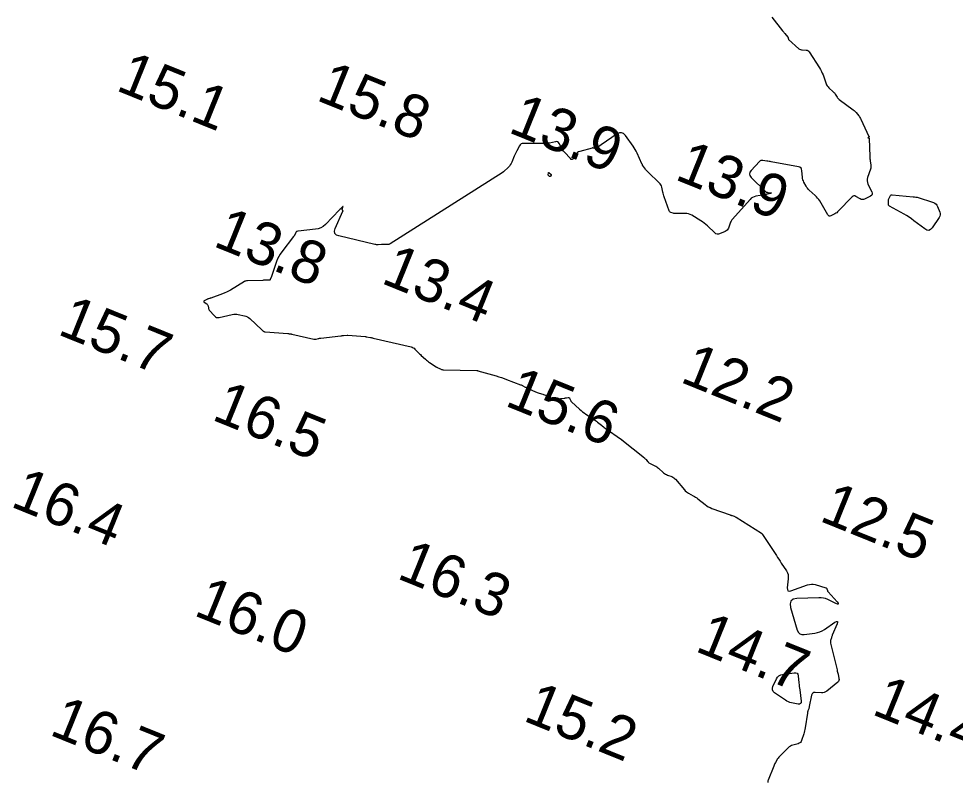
# Model space of a CAD drawing. Extents: x 3040093 to 3056816, y 408076 to 509144.
# Drawn here: x 3043914.5 to 3044023.5, y 439653.9 to 439742.8 of the extents above; entities that cross this region are included whole.
import ezdxf

# ---------------------------------------------------------------- set-up
doc = ezdxf.new("R2010")
doc.units = 0
doc.layers.add('V-CHAN-CONT-EL15', color=7, linetype='Continuous')
doc.layers.add('V-TOPO-SOUN-0810', color=7, linetype='Continuous')

msp = doc.modelspace()

# ---------------------------------------------------------------- linework, layer by layer
at = {"layer": 'V-CHAN-CONT-EL15'}
for points in [[(3044002.13, 439743.01), (3044003.38, 439741.4), (3044003.44, 439741.32), (3044003.51, 439741.24), (3044003.57, 439741.16), (3044003.64, 439741.09), (3044004, 439740.67), (3044004.01, 439740.65), (3044004.02, 439740.63), (3044004.03, 439740.61), (3044004.03, 439740.59), (3044004.05, 439740.5), (3044004.05, 439740.48), (3044004.06, 439740.46), (3044004.07, 439740.44), (3044004.09, 439740.42), (3044005.29, 439739.33), (3044005.37, 439739.27), (3044005.47, 439739.22), (3044005.57, 439739.19), (3044005.68, 439739.18), (3044006.13, 439739.16), (3044006.24, 439739.15), (3044006.33, 439739.11), (3044006.42, 439739.05), (3044006.48, 439738.97), (3044007.68, 439737.09), (3044007.8, 439736.89), (3044007.91, 439736.69), (3044008, 439736.48), (3044008.09, 439736.27), (3044008.45, 439735.25), (3044008.51, 439735.12), (3044008.58, 439735), (3044008.67, 439734.88), (3044008.77, 439734.78), (3044009.28, 439734.32), (3044009.35, 439734.25), (3044009.41, 439734.18), (3044009.47, 439734.1), (3044009.52, 439734.02), (3044009.72, 439733.69), (3044009.78, 439733.62), (3044009.84, 439733.54), (3044009.91, 439733.48), (3044009.98, 439733.42), (3044011.61, 439732.22), (3044011.7, 439732.14), (3044011.79, 439732.06), (3044011.88, 439731.98), (3044011.95, 439731.89), (3044012.26, 439731.52), (3044012.33, 439731.42), (3044012.39, 439731.32), (3044012.45, 439731.22), (3044012.51, 439731.12), (3044013.44, 439729.11), (3044013.45, 439729.09), (3044013.45, 439729.07), (3044013.44, 439729.05), (3044013.42, 439729.04), (3044013.33, 439728.98), (3044013.32, 439728.97), (3044013.31, 439728.97), (3044013.32, 439728.96), (3044013.33, 439728.96), (3044013.41, 439728.94), (3044013.43, 439728.93), (3044013.44, 439728.92), (3044013.45, 439728.91), (3044013.45, 439728.89), (3044013.53, 439726.77), (3044013.54, 439726.64), (3044013.55, 439726.52), (3044013.56, 439726.4), (3044013.58, 439726.28), (3044013.65, 439725.79), (3044013.66, 439725.67), (3044013.65, 439725.55), (3044013.64, 439725.44), (3044013.6, 439725.32), (3044013.27, 439724.35), (3044013.22, 439724.15), (3044013.21, 439723.95), (3044013.25, 439723.76), (3044013.32, 439723.57), (3044013.78, 439722.66), (3044013.83, 439722.51), (3044013.83, 439722.38), (3044013.76, 439722.27), (3044013.62, 439722.18), (3044012.91, 439721.83), (3044012.79, 439721.78), (3044012.66, 439721.77), (3044012.54, 439721.79), (3044012.41, 439721.85), (3044011.92, 439722.14), (3044011.81, 439722.2), (3044011.69, 439722.2), (3044011.58, 439722.17), (3044011.48, 439722.08), (3044009.87, 439720.4), (3044009.78, 439720.32), (3044009.68, 439720.24), (3044009.58, 439720.17), (3044009.47, 439720.11), (3044009.01, 439719.88), (3044008.9, 439719.84), (3044008.81, 439719.85), (3044008.72, 439719.9), (3044008.65, 439719.99), (3044007.7, 439721.61), (3044007.59, 439721.78), (3044007.46, 439721.94), (3044007.33, 439722.1), (3044007.18, 439722.24), (3044006.47, 439722.88), (3044006.37, 439722.98), (3044006.28, 439723.08), (3044006.2, 439723.19), (3044006.13, 439723.32), (3044005.86, 439723.81), (3044005.8, 439723.94), (3044005.75, 439724.07), (3044005.72, 439724.2), (3044005.7, 439724.34), (3044005.64, 439725.15), (3044005.6, 439725.31), (3044005.53, 439725.43), (3044005.41, 439725.52), (3044005.25, 439725.57), (3044002.05, 439726.15), (3044001.93, 439726.18), (3044001.81, 439726.2), (3044001.68, 439726.22), (3044001.56, 439726.24), (3044001.08, 439726.33), (3044000.97, 439726.33), (3044000.86, 439726.31), (3044000.76, 439726.27), (3044000.68, 439726.19), (3043999.71, 439725.15), (3043999.57, 439724.95), (3043999.53, 439724.74), (3043999.58, 439724.55), (3043999.73, 439724.35), (3044001.35, 439722.73), (3044001.42, 439722.68), (3044001.49, 439722.64), (3044001.57, 439722.61), (3044001.65, 439722.59), (3044002, 439722.55), (3044002.07, 439722.54), (3044002.09, 439722.52), (3044002.07, 439722.51), (3044002.01, 439722.49), (3044001.64, 439722.4), (3044001.55, 439722.38), (3044001.46, 439722.37), (3044001.37, 439722.35), (3044001.28, 439722.33), (3044000.27, 439722.15), (3044000.07, 439722.1), (3043999.9, 439722.02), (3043999.74, 439721.92), (3043999.6, 439721.78), (3043997.57, 439719.5), (3043997.48, 439719.39), (3043997.4, 439719.27), (3043997.33, 439719.14), (3043997.27, 439719.01), (3043997.07, 439718.45), (3043997.01, 439718.32), (3043996.93, 439718.21), (3043996.82, 439718.13), (3043996.7, 439718.06), (3043996.05, 439717.78), (3043995.91, 439717.74), (3043995.77, 439717.74), (3043995.63, 439717.79), (3043995.51, 439717.88), (3043994.65, 439718.7), (3043994.46, 439718.87), (3043994.26, 439719.03), (3043994.06, 439719.17), (3043993.85, 439719.31), (3043992.82, 439719.94), (3043992.64, 439720.04), (3043992.45, 439720.1), (3043992.25, 439720.14), (3043992.05, 439720.15), (3043990.94, 439720.13), (3043990.87, 439720.13), (3043990.8, 439720.14), (3043990.73, 439720.15), (3043990.65, 439720.17), (3043990.37, 439720.26), (3043990.31, 439720.29), (3043990.26, 439720.33), (3043990.21, 439720.38), (3043990.18, 439720.44), (3043989.61, 439722.09), (3043989.57, 439722.22), (3043989.53, 439722.36), (3043989.49, 439722.5), (3043989.45, 439722.64), (3043989.33, 439723.21), (3043989.28, 439723.35), (3043989.22, 439723.47), (3043989.15, 439723.59), (3043989.05, 439723.69), (3043987.68, 439725.01), (3043987.61, 439725.08), (3043987.54, 439725.16), (3043987.48, 439725.24), (3043987.42, 439725.32), (3043987.09, 439725.79), (3043987.09, 439725.8), (3043987.08, 439725.81), (3043987.07, 439725.82), (3043987.07, 439725.83), (3043987.04, 439725.87), (3043987.03, 439725.88), (3043987.03, 439725.9), (3043987.02, 439725.91), (3043987.01, 439725.92), (3043986.45, 439727.18), (3043986.35, 439727.39), (3043986.24, 439727.59), (3043986.12, 439727.79), (3043985.99, 439727.98), (3043985.08, 439729.23), (3043984.88, 439729.44), (3043984.65, 439729.54), (3043984.4, 439729.53), (3043984.13, 439729.4), (3043981.65, 439727.73), (3043981.61, 439727.71), (3043981.58, 439727.7), (3043981.55, 439727.7), (3043981.51, 439727.71), (3043981.37, 439727.76), (3043981.33, 439727.77), (3043981.29, 439727.77), (3043981.26, 439727.77), (3043981.22, 439727.76), (3043979.77, 439727.38), (3043979.63, 439727.33), (3043979.52, 439727.26), (3043979.42, 439727.17), (3043979.34, 439727.06), (3043979.04, 439726.56), (3043978.96, 439726.47), (3043978.88, 439726.43), (3043978.79, 439726.45), (3043978.69, 439726.53), (3043977.99, 439727.29), (3043977.89, 439727.41), (3043977.8, 439727.52), (3043977.72, 439727.65), (3043977.65, 439727.78), (3043977.37, 439728.3), (3043977.29, 439728.41), (3043977.19, 439728.48), (3043977.08, 439728.51), (3043976.94, 439728.5), (3043976.25, 439728.35), (3043976.08, 439728.32), (3043975.92, 439728.29), (3043975.75, 439728.28), (3043975.58, 439728.28), (3043973.23, 439728.31), (3043973.08, 439728.29), (3043972.95, 439728.24), (3043972.83, 439728.14), (3043972.74, 439728.02), (3043972.43, 439727.43), (3043972.36, 439727.28), (3043972.28, 439727.13), (3043972.21, 439726.98), (3043972.15, 439726.83), (3043971.86, 439726.13), (3043971.79, 439725.97), (3043971.69, 439725.81), (3043971.58, 439725.67), (3043971.46, 439725.54), (3043970.9, 439725.01), (3043970.76, 439724.89), (3043970.73, 439724.86)], [(3043970.73, 439724.86), (3043957.72, 439716.62), (3043957.64, 439716.57), (3043957.56, 439716.54), (3043957.48, 439716.53), (3043957.39, 439716.52), (3043957.04, 439716.55), (3043956.95, 439716.55), (3043956.86, 439716.55), (3043956.77, 439716.55), (3043956.68, 439716.54), (3043956.29, 439716.51), (3043956.2, 439716.5), (3043956.11, 439716.5), (3043956.02, 439716.52), (3043955.92, 439716.53), (3043951.74, 439717.53), (3043951.44, 439717.64), (3043951.26, 439717.83), (3043951.22, 439718.07), (3043951.31, 439718.39), (3043952.21, 439720.41), (3043952.22, 439720.43), (3043952.22, 439720.45), (3043952.21, 439720.46), (3043952.2, 439720.48), (3043952.15, 439720.55), (3043952.14, 439720.57), (3043952.13, 439720.59), (3043952.13, 439720.6), (3043952.13, 439720.62), (3043952.21, 439720.89), (3043952.22, 439720.94), (3043952.21, 439720.95), (3043952.2, 439720.95), (3043952.16, 439720.92), (3043951.95, 439720.71), (3043951.94, 439720.7), (3043951.92, 439720.68), (3043951.91, 439720.67), (3043951.9, 439720.66), (3043951.85, 439720.62), (3043951.83, 439720.61), (3043951.82, 439720.6), (3043951.81, 439720.59), (3043951.8, 439720.58), (3043950.16, 439718.87), (3043949.91, 439718.65), (3043949.64, 439718.48), (3043949.34, 439718.37), (3043949.01, 439718.31), (3043947.01, 439718.1), (3043946.99, 439718.1), (3043946.97, 439718.1), (3043946.96, 439718.09), (3043946.94, 439718.08), (3043946.85, 439718.05), (3043946.85, 439718.05), (3043946.84, 439718.05), (3043946.84, 439718.05), (3043946.83, 439718.05), (3043946.82, 439718.07), (3043946.81, 439718.08), (3043946.81, 439718.08), (3043946.8, 439718.08), (3043946.8, 439718.07), (3043946.75, 439717.97), (3043946.75, 439717.96), (3043946.74, 439717.94), (3043946.73, 439717.92), (3043946.72, 439717.9), (3043946.58, 439717.64), (3043946.55, 439717.59), (3043946.52, 439717.54), (3043946.49, 439717.49), (3043946.46, 439717.45), (3043945.09, 439715.68), (3043944.91, 439715.42), (3043944.74, 439715.14), (3043944.6, 439714.86), (3043944.49, 439714.56), (3043943.89, 439712.82), (3043943.88, 439712.77), (3043943.86, 439712.73), (3043943.84, 439712.69), (3043943.82, 439712.64), (3043943.74, 439712.47), (3043943.72, 439712.43), (3043943.69, 439712.4), (3043943.65, 439712.38), (3043943.61, 439712.38), (3043943.21, 439712.37), (3043943.12, 439712.37), (3043943.04, 439712.37), (3043942.96, 439712.37), (3043942.88, 439712.36), (3043941.08, 439712.31), (3043941.05, 439712.31), (3043941.02, 439712.3), (3043941, 439712.3), (3043940.97, 439712.3), (3043940.86, 439712.27), (3043940.83, 439712.27), (3043940.8, 439712.26), (3043940.78, 439712.24), (3043940.75, 439712.23), (3043939.12, 439711.23), (3043938.9, 439711.1), (3043938.67, 439710.99), (3043938.44, 439710.89), (3043938.2, 439710.79), (3043936.84, 439710.3), (3043936.8, 439710.29), (3043936.76, 439710.28), (3043936.72, 439710.26), (3043936.69, 439710.25), (3043936.53, 439710.2), (3043936.49, 439710.19), (3043936.45, 439710.17), (3043936.42, 439710.16), (3043936.38, 439710.14), (3043936.07, 439709.99), (3043936.02, 439709.95), (3043936, 439709.92), (3043936.02, 439709.88), (3043936.06, 439709.84), (3043936.37, 439709.62), (3043936.42, 439709.57), (3043936.46, 439709.52), (3043936.49, 439709.47), (3043936.5, 439709.4), (3043936.54, 439709.14), (3043936.55, 439709.07), (3043936.58, 439709.01), (3043936.61, 439708.95), (3043936.65, 439708.9), (3043937.24, 439708.22), (3043937.36, 439708.11), (3043937.5, 439708.04), (3043937.65, 439708.02), (3043937.81, 439708.04), (3043939.31, 439708.39), (3043939.49, 439708.43), (3043939.66, 439708.44), (3043939.84, 439708.43), (3043940.02, 439708.4), (3043940.74, 439708.25), (3043940.92, 439708.2), (3043941.08, 439708.13), (3043941.23, 439708.04), (3043941.37, 439707.92), (3043942.76, 439706.61), (3043942.78, 439706.59), (3043942.8, 439706.57), (3043942.82, 439706.56), (3043942.84, 439706.54), (3043942.92, 439706.46), (3043942.94, 439706.45), (3043942.96, 439706.44), (3043942.97, 439706.43), (3043942.99, 439706.42), (3043943.07, 439706.39), (3043943.09, 439706.38), (3043943.1, 439706.38), (3043943.12, 439706.37), (3043943.14, 439706.37), (3043945.81, 439706.19), (3043945.83, 439706.19), (3043945.85, 439706.18), (3043945.87, 439706.18), (3043945.88, 439706.18), (3043945.96, 439706.15), (3043945.98, 439706.15), (3043946, 439706.15), (3043946.01, 439706.14), (3043946.03, 439706.14), (3043946.15, 439706.12), (3043946.17, 439706.12), (3043946.2, 439706.12), (3043946.22, 439706.11), (3043946.24, 439706.11), (3043948.82, 439705.52), (3043948.88, 439705.51), (3043948.95, 439705.5), (3043949.02, 439705.51), (3043949.09, 439705.52), (3043949.36, 439705.59), (3043949.42, 439705.61), (3043949.49, 439705.62), (3043949.56, 439705.63), (3043949.63, 439705.64), (3043951.97, 439705.91), (3043952.05, 439705.92), (3043952.12, 439705.93), (3043952.2, 439705.94), (3043952.27, 439705.94), (3043952.71, 439705.98), (3043952.72, 439705.98), (3043952.72, 439705.98), (3043952.73, 439705.98), (3043952.74, 439705.98), (3043952.76, 439705.98), (3043952.78, 439705.98), (3043952.79, 439705.98), (3043954.78, 439705.82), (3043954.87, 439705.81), (3043954.88, 439705.81), (3043954.88, 439705.81), (3043954.89, 439705.81), (3043954.89, 439705.81), (3043954.91, 439705.8), (3043954.91, 439705.8), (3043954.91, 439705.8), (3043954.92, 439705.8), (3043954.92, 439705.8), (3043955.41, 439705.71), (3043955.49, 439705.69), (3043955.57, 439705.68), (3043955.66, 439705.66), (3043955.74, 439705.64), (3043960.13, 439704.61), (3043960.26, 439704.57), (3043960.37, 439704.51), (3043960.48, 439704.45), (3043960.57, 439704.36), (3043960.94, 439703.99), (3043961.04, 439703.9), (3043961.13, 439703.81), (3043961.23, 439703.72), (3043961.32, 439703.63), (3043961.81, 439703.18), (3043961.92, 439703.08), (3043962.04, 439702.98), (3043962.16, 439702.89), (3043962.29, 439702.8), (3043963.05, 439702.3), (3043963.1, 439702.27), (3043963.15, 439702.24), (3043963.21, 439702.21), (3043963.26, 439702.19), (3043963.55, 439702.07), (3043963.57, 439702.06), (3043963.58, 439702.05), (3043963.6, 439702.04), (3043963.62, 439702.04), (3043963.69, 439702), (3043963.71, 439701.99), (3043963.72, 439701.98), (3043963.74, 439701.98), (3043963.76, 439701.97), (3043963.83, 439701.96), (3043963.84, 439701.95), (3043963.86, 439701.95), (3043963.88, 439701.95), (3043963.9, 439701.95), (3043967.79, 439701.86), (3043967.8, 439701.86), (3043967.81, 439701.86), (3043967.82, 439701.86), (3043967.83, 439701.85), (3043967.87, 439701.85), (3043967.88, 439701.85), (3043967.89, 439701.85), (3043967.9, 439701.85), (3043967.91, 439701.84), (3043970.05, 439701.23), (3043970.36, 439701.14), (3043970.66, 439701.04), (3043970.96, 439700.94), (3043971.25, 439700.83), (3043972.89, 439700.21), (3043972.96, 439700.18), (3043973.03, 439700.15), (3043973.09, 439700.12), (3043973.16, 439700.08), (3043973.42, 439699.94), (3043973.49, 439699.91), (3043973.56, 439699.87), (3043973.62, 439699.84), (3043973.69, 439699.81), (3043974.63, 439699.38), (3043974.73, 439699.34), (3043974.83, 439699.3), (3043974.94, 439699.26), (3043975.04, 439699.23), (3043975.47, 439699.11), (3043975.57, 439699.07), (3043975.68, 439699.04), (3043975.78, 439699), (3043975.88, 439698.95), (3043976.44, 439698.68), (3043976.57, 439698.62), (3043976.71, 439698.59), (3043976.84, 439698.57), (3043976.98, 439698.58), (3043978.04, 439698.66), (3043978.09, 439698.67), (3043978.14, 439698.67), (3043978.19, 439698.68), (3043978.24, 439698.68), (3043978.44, 439698.71), (3043978.49, 439698.71), (3043978.53, 439698.7), (3043978.56, 439698.68), (3043978.59, 439698.64), (3043978.69, 439698.4), (3043978.72, 439698.35), (3043978.75, 439698.3), (3043978.79, 439698.26), (3043978.83, 439698.22), (3043979.75, 439697.36), (3043979.92, 439697.21), (3043980.1, 439697.07), (3043980.28, 439696.93), (3043980.47, 439696.8), (3043981.38, 439696.21), (3043981.5, 439696.13), (3043981.62, 439696.04), (3043981.74, 439695.95), (3043981.85, 439695.86), (3043982.29, 439695.5), (3043982.4, 439695.41), (3043982.52, 439695.32), (3043982.63, 439695.23), (3043982.75, 439695.15), (3043984.63, 439693.85), (3043984.64, 439693.84), (3043984.65, 439693.84), (3043984.67, 439693.82), (3043984.68, 439693.81), (3043984.69, 439693.81), (3043987.3, 439691.69), (3043987.35, 439691.64), (3043987.4, 439691.59), (3043987.45, 439691.54), (3043987.5, 439691.49), (3043987.67, 439691.27), (3043987.72, 439691.22), (3043987.77, 439691.17), (3043987.83, 439691.13), (3043987.89, 439691.09), (3043988.5, 439690.78), (3043988.62, 439690.72), (3043988.73, 439690.65), (3043988.84, 439690.57), (3043988.95, 439690.48), (3043989.54, 439689.96), (3043989.64, 439689.88), (3043989.75, 439689.81), (3043989.87, 439689.75), (3043989.99, 439689.7), (3043990.49, 439689.51), (3043990.61, 439689.46), (3043990.72, 439689.39), (3043990.82, 439689.31), (3043990.91, 439689.22), (3043991.96, 439687.98), (3043992.06, 439687.87), (3043992.18, 439687.76), (3043992.3, 439687.67), (3043992.44, 439687.59), (3043992.99, 439687.28), (3043993.13, 439687.2), (3043993.26, 439687.12), (3043993.39, 439687.03), (3043993.51, 439686.93), (3043994.36, 439686.26), (3043994.55, 439686.12), (3043994.74, 439686), (3043994.95, 439685.9), (3043995.16, 439685.81), (3043997.27, 439685.06), (3043997.33, 439685.04), (3043997.39, 439685.02), (3043997.45, 439685), (3043997.51, 439684.98), (3043997.75, 439684.89), (3043997.81, 439684.87), (3043997.87, 439684.84), (3043997.93, 439684.81), (3043997.99, 439684.78), (3044000.92, 439682.93), (3044000.93, 439682.93), (3044000.94, 439682.92), (3044000.95, 439682.91), (3044000.96, 439682.89), (3044000.99, 439682.83), (3044000.99, 439682.83), (3044001, 439682.82), (3044001, 439682.82), (3044001.01, 439682.82), (3044001.04, 439682.81), (3044001.05, 439682.8), (3044001.05, 439682.8), (3044001.06, 439682.8), (3044001.06, 439682.79), (3044002.66, 439680.34), (3044002.8, 439680.11), (3044002.94, 439679.89), (3044003.09, 439679.67), (3044003.23, 439679.45), (3044003.82, 439678.55), (3044003.94, 439678.33), (3044004.02, 439678.1), (3044004.05, 439677.86), (3044004.04, 439677.61), (3044003.93, 439676.58), (3044003.94, 439676.36), (3044004.01, 439676.23), (3044004.15, 439676.19), (3044004.36, 439676.23), (3044006.28, 439676.91), (3044006.5, 439676.97), (3044006.73, 439677), (3044006.95, 439676.98), (3044007.17, 439676.94), (3044008.43, 439676.58), (3044008.47, 439676.56), (3044008.51, 439676.53), (3044008.53, 439676.5), (3044008.55, 439676.46), (3044008.6, 439676.27), (3044008.61, 439676.22), (3044008.63, 439676.18), (3044008.66, 439676.14), (3044008.69, 439676.1), (3044009.73, 439674.93), (3044009.85, 439674.77), (3044009.87, 439674.68), (3044009.79, 439674.68), (3044009.6, 439674.76), (3044008.64, 439675.21), (3044008.39, 439675.31), (3044008.14, 439675.38), (3044007.89, 439675.42), (3044007.62, 439675.42), (3044005.06, 439675.31), (3044004.63, 439675.23), (3044004.36, 439675.03), (3044004.26, 439674.71), (3044004.32, 439674.28), (3044005.1, 439671.63), (3044005.22, 439671.38), (3044005.39, 439671.2), (3044005.62, 439671.12), (3044005.9, 439671.12), (3044007.14, 439671.29), (3044007.44, 439671.35), (3044007.73, 439671.44), (3044008.01, 439671.57), (3044008.28, 439671.73), (3044009.48, 439672.56), (3044009.66, 439672.66), (3044009.76, 439672.66), (3044009.78, 439672.56), (3044009.72, 439672.37), (3044009.17, 439671.04), (3044009.14, 439670.97), (3044009.12, 439670.89), (3044009.09, 439670.81), (3044009.07, 439670.74), (3044008.97, 439670.43), (3044008.95, 439670.35), (3044008.95, 439670.27), (3044008.95, 439670.2), (3044008.96, 439670.12), (3044009.72, 439667.01), (3044009.75, 439666.88), (3044009.78, 439666.76), (3044009.81, 439666.63), (3044009.84, 439666.51), (3044009.95, 439666), (3044009.96, 439665.88), (3044009.94, 439665.77), (3044009.89, 439665.67), (3044009.81, 439665.59), (3044008.53, 439664.55), (3044008.39, 439664.45), (3044008.23, 439664.39), (3044008.07, 439664.35), (3044007.9, 439664.35), (3044007.18, 439664.39), (3044007.02, 439664.38), (3044006.9, 439664.32), (3044006.81, 439664.21), (3044006.75, 439664.06), (3044006.49, 439662.75), (3044006.47, 439662.68), (3044006.46, 439662.62), (3044006.44, 439662.55), (3044006.42, 439662.49), (3044006.34, 439662.24), (3044006.32, 439662.18), (3044006.3, 439662.11), (3044006.29, 439662.05), (3044006.27, 439661.99), (3044006, 439660.27), (3044005.97, 439660.09), (3044005.93, 439659.91), (3044005.89, 439659.73), (3044005.84, 439659.55), (3044005.6, 439658.8), (3044005.54, 439658.67), (3044005.45, 439658.56), (3044005.33, 439658.47), (3044005.19, 439658.42), (3044004.58, 439658.26), (3044004.43, 439658.21), (3044004.29, 439658.14), (3044004.16, 439658.06), (3044004.04, 439657.95), (3044003.1, 439657.02), (3044003.01, 439656.94), (3044002.94, 439656.84), (3044002.87, 439656.75), (3044002.8, 439656.65), (3044002.56, 439656.23), (3044002.5, 439656.13), (3044002.44, 439656.02), (3044002.39, 439655.91), (3044002.35, 439655.8), (3044001.7, 439654.18), (3044001.68, 439654.11), (3044001.66, 439654.04), (3044001.65, 439653.97), (3044001.65, 439653.89)]]:
    msp.add_lwpolyline(points, dxfattribs=at)
for points in [[(3043976.32, 439724.45), (3043976.3, 439724.44), (3043976.28, 439724.45), (3043976.25, 439724.46), (3043976.13, 439724.57), (3043976.11, 439724.6), (3043976.09, 439724.63), (3043976.09, 439724.66), (3043976.09, 439724.7), (3043976.12, 439724.85), (3043976.13, 439724.89), (3043976.15, 439724.9), (3043976.17, 439724.9), (3043976.2, 439724.88), (3043976.41, 439724.71), (3043976.43, 439724.69), (3043976.44, 439724.66), (3043976.44, 439724.64), (3043976.43, 439724.6), (3043976.35, 439724.48)], [(3044021.12, 439721.34), (3044021.25, 439721.25), (3044021.35, 439721.12), (3044021.43, 439720.97), (3044021.69, 439720.31), (3044021.73, 439720.15), (3044021.74, 439719.99), (3044021.7, 439719.84), (3044021.62, 439719.69), (3044020.78, 439718.47), (3044020.6, 439718.27), (3044020.4, 439718.18), (3044020.18, 439718.2), (3044019.95, 439718.34), (3044018.67, 439719.31), (3044018.4, 439719.52), (3044018.11, 439719.71), (3044017.82, 439719.9), (3044017.52, 439720.07), (3044015.83, 439721.01), (3044015.77, 439721.06), (3044015.73, 439721.11), (3044015.71, 439721.17), (3044015.7, 439721.24), (3044015.7, 439721.55), (3044015.71, 439721.62), (3044015.72, 439721.7), (3044015.73, 439721.77), (3044015.76, 439721.84), (3044015.89, 439722.16), (3044015.93, 439722.23), (3044015.98, 439722.27), (3044016.04, 439722.3), (3044016.12, 439722.3), (3044018.57, 439722.1), (3044018.61, 439722.1), (3044018.65, 439722.09), (3044018.69, 439722.09), (3044018.73, 439722.08), (3044018.89, 439722.06), (3044018.93, 439722.06), (3044018.97, 439722.05), (3044019.01, 439722.04), (3044019.05, 439722.03), (3044020.96, 439721.41)], [(3044004.93, 439666.68), (3044005.07, 439666.62), (3044005.16, 439666.5), (3044005.2, 439666.33), (3044005.29, 439665.5), (3044005.31, 439665.29), (3044005.33, 439665.09), (3044005.36, 439664.88), (3044005.38, 439664.68), (3044005.53, 439663.36), (3044005.53, 439663.19), (3044005.47, 439663.09), (3044005.36, 439663.04), (3044005.19, 439663.04), (3044004.43, 439663.18), (3044004.24, 439663.23), (3044004.07, 439663.29), (3044003.89, 439663.37), (3044003.73, 439663.47), (3044002.46, 439664.35), (3044002.3, 439664.5), (3044002.21, 439664.68), (3044002.2, 439664.87), (3044002.26, 439665.08), (3044002.68, 439665.98), (3044002.81, 439666.18), (3044002.96, 439666.33), (3044003.16, 439666.43), (3044003.38, 439666.49), (3044004.75, 439666.68)]]:
    msp.add_lwpolyline(points, close=True, dxfattribs=at)

# ---------------------------------------------------------------- texts
at = {"layer": 'V-TOPO-SOUN-0810'}
for s, p in [('15.1 ', (3043925.64, 439734.54)), ('15.8 ', (3043948.97, 439733.39)), ('13.9 ', (3043971.31, 439729.65)), ('13.9 ', (3043990.7, 439724.17)), ('13.8 ', (3043936.96, 439716.4)), ('13.4 ', (3043956.51, 439712.1)), ('15.7 ', (3043918.85, 439706.13)), ('12.2 ', (3043991.32, 439700.58)), ('15.6 ', (3043970.92, 439697.83)), ('16.5 ', (3043936.8, 439696.19)), ('16.4 ', (3043913.37, 439686.08)), ('12.5 ', (3044007.53, 439684.41)), ('16.3 ', (3043958.35, 439677.72)), ('16.0 ', (3043934.7, 439673.42)), ('14.7 ', (3043993.06, 439669.25)), ('14.4 ', (3044013.63, 439661.9)), ('15.2 ', (3043973.05, 439661.15)), ('16.7 ', (3043917.9, 439659.51))]:
    msp.add_text(s, height=5, rotation=338, dxfattribs=at).set_placement(p)

doc.saveas('drawing.dxf')
